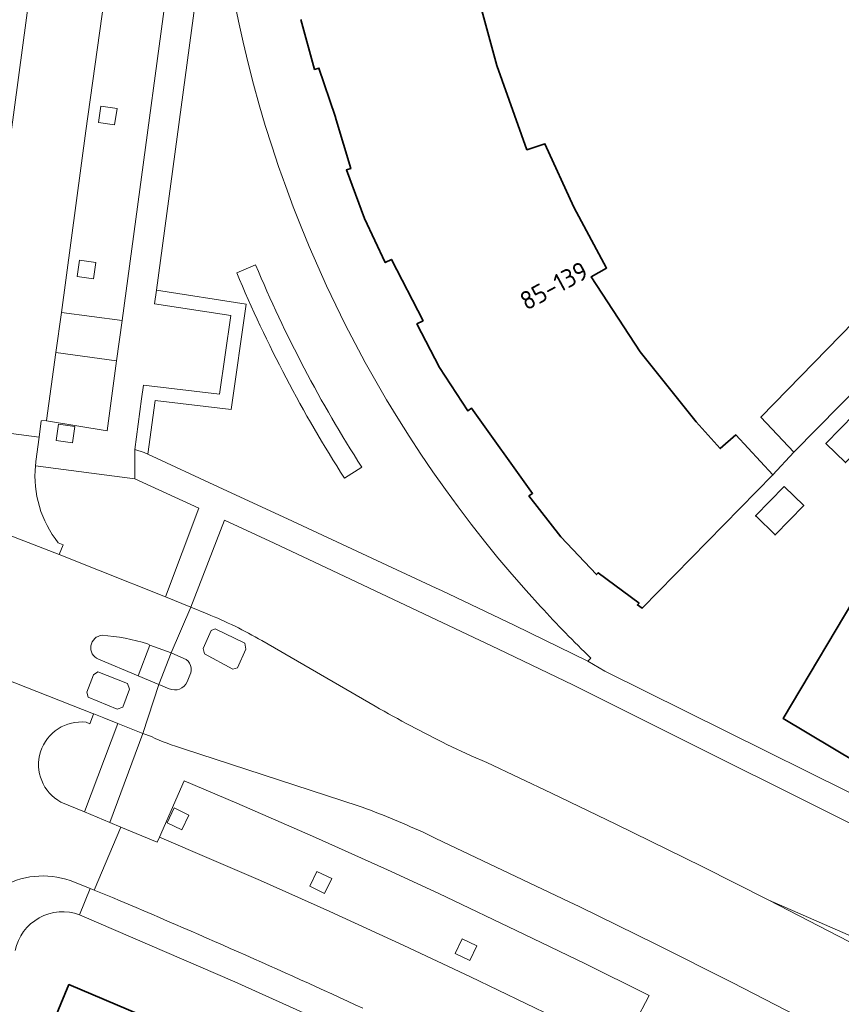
# Model space of a CAD drawing. Extents: x 150256 to 156914, y 461459 to 469481.
# Tile 642 of 656: x 154393 to 154454, y 468380 to 468452. Entities that reach past the tile are written whole.
import ezdxf
from ezdxf.enums import TextEntityAlignment as Align

# ---------------------------------------------------------------- set-up
doc = ezdxf.new("R2010")
doc.units = 0
doc.header["$LTSCALE"] = 0.75
for name, color, linetype, lineweight in [('B-RO-GR-GROENVOORZIENING-GV', 251, 'CONTINUOUS', 18), ('B-RO-GR-HAAG-GV', 251, 'CONTINUOUS', 13), ('B-RO-IE-TERREINAFSCHEIDING_KUNSTMATIG_MUUR-G', 251, 'IE-TERREINAFSCHEIDING-KUNSTMATIG-DICHT', 18), ('B-RO-OG-BEBOUWING-GV', 6, 'CONTINUOUS', 35), ('B-RO-OG-BEBOUWING-T18', 1, 'CONTINUOUS', 18), ('B-RO-OG-TERREIN_CULTUURSCHEIDING-GV', 251, 'CONTINUOUS', 18), ('B-RO-VH-VERHARDING_ASFALT-GV', 251, 'CONTINUOUS', 18), ('B-RO-VH-VERHARDING_BETON-GV', 251, 'CONTINUOUS', 18), ('B-RO-VH-VERHARDING_BETONSTRAATSTEEN-GV', 251, 'CONTINUOUS', 18), ('B-RO-VH-VERHARDING_TEGEL-GV', 251, 'CONTINUOUS', 18)]:
    doc.layers.add(name, color=color, linetype=linetype, lineweight=lineweight)
doc.styles.add('NLCS-ISO-M200-T18', font='NLCS-ISO.ttf', dxfattribs={"height": 360})
doc.linetypes.add('IE-TERREINAFSCHEIDING-KUNSTMATIG-DICHT', pattern='A,8,-1,[82,NLCS.SHX,S=0.75,R=90,X=0,Y=0],-1', length=10)

msp = doc.modelspace()

# ---------------------------------------------------------------- linework, layer by layer
at = {"layer": 'B-RO-GR-GROENVOORZIENING-GV'}
for points in [[(154400.418, 468443.855), (154400.591, 468445.043), (154399.403, 468445.215), (154399.231, 468444.028)], [(154400.418, 468443.855), (154400.591, 468445.043), (154399.403, 468445.215), (154399.231, 468444.028)], [(154398.869, 468432.59), (154399.042, 468433.778), (154397.854, 468433.95), (154397.682, 468432.763)], [(154398.869, 468432.59), (154399.042, 468433.778), (154397.854, 468433.95), (154397.682, 468432.763)], [(154403.469, 468431.768), (154403.335, 468430.777), (154408.912, 468429.908), (154408.08, 468424.156), (154402.521, 468424.812), (154402.387, 468423.821), (154401.889, 468420.127), (154402.566, 468419.899), (154402.85, 468419.768), (154403.38, 468423.704), (154408.93, 468423.049), (154410.043, 468430.744)], [(154403.469, 468431.768), (154403.335, 468430.777), (154408.912, 468429.908), (154408.08, 468424.156), (154402.521, 468424.812), (154402.387, 468423.821), (154401.889, 468420.127), (154402.566, 468419.899), (154402.85, 468419.768), (154403.38, 468423.704), (154408.93, 468423.049), (154410.043, 468430.744)], [(154397.341, 468420.608), (154397.514, 468421.796), (154396.326, 468421.969), (154396.154, 468420.781)], [(154397.341, 468420.608), (154397.514, 468421.796), (154396.326, 468421.969), (154396.154, 468420.781)], [(154404.248, 468392.836), (154405.329, 468392.316), (154405.849, 468393.397), (154404.768, 468393.917)], [(154404.248, 468392.836), (154405.329, 468392.316), (154405.849, 468393.397), (154404.768, 468393.917)], [(154414.681, 468388.192), (154415.762, 468387.672), (154416.282, 468388.754), (154415.201, 468389.274)], [(154414.681, 468388.192), (154415.762, 468387.672), (154416.282, 468388.754), (154415.201, 468389.274)], [(154425.299, 468383.275), (154426.381, 468382.755), (154426.901, 468383.837), (154425.819, 468384.357)], [(154425.299, 468383.275), (154426.381, 468382.755), (154426.901, 468383.837), (154425.819, 468384.357)]]:
    msp.add_lwpolyline(points, close=True, dxfattribs=at)
at = {"layer": 'B-RO-GR-HAAG-GV'}
msp.add_lwpolyline([(154403.469, 468431.768), (154403.335, 468430.777), (154408.912, 468429.908), (154408.08, 468424.156), (154402.521, 468424.812), (154402.387, 468423.821), (154401.889, 468420.127), (154402.566, 468419.899), (154402.85, 468419.768), (154403.38, 468423.704), (154408.93, 468423.049), (154410.043, 468430.744)], close=True, dxfattribs=at)
msp.add_lwpolyline([(154403.469, 468431.768), (154403.335, 468430.777), (154408.912, 468429.908), (154408.08, 468424.156), (154402.521, 468424.812), (154402.387, 468423.821), (154401.889, 468420.127), (154402.566, 468419.899), (154402.85, 468419.768), (154403.38, 468423.704), (154408.93, 468423.049), (154410.043, 468430.744)], close=True, dxfattribs=at)
at = {"layer": 'B-RO-IE-TERREINAFSCHEIDING_KUNSTMATIG_MUUR-G'}
msp.add_lwpolyline([(154448.53, 468418.262), (154450.063, 468419.926)], dxfattribs=at)
msp.add_lwpolyline([(154448.53, 468418.262), (154450.063, 468419.926)], dxfattribs=at)
at = {"layer": 'B-RO-OG-BEBOUWING-GV'}
msp.add_lwpolyline([(154414.036, 468451.556), (154415.034, 468447.901), (154415.349, 468448), (154416.527, 468444.481), (154416.607, 468444.213), (154417.675, 468440.65), (154417.36, 468440.551), (154418.672, 468437.003), (154420.201, 468433.781), (154420.645, 468434.011), (154422.961, 468429.523), (154422.517, 468429.293), (154424.155, 468426.121), (154426.234, 468422.938), (154426.502, 468423.13), (154430.971, 468416.912), (154430.703, 468416.72), (154433.037, 468413.743), (154435.648, 468410.978), (154435.749, 468411.114), (154438.749, 468408.883), (154438.629, 468408.761), (154438.969, 468408.508), (154448.53, 468418.262), (154445.813, 468421.188), (154444.678, 468420.182), (154442.911, 468422.137), (154438.83, 468427.265), (154435.254, 468432.741), (154436.371, 468433.381), (154433.973, 468437.836), (154431.866, 468442.465), (154430.553, 468442.026), (154428.357, 468448.176), (154426.663, 468454.377)], dxfattribs=at)
msp.add_lwpolyline([(154414.036, 468451.556), (154415.034, 468447.901), (154415.349, 468448), (154416.527, 468444.481), (154416.607, 468444.213), (154417.675, 468440.65), (154417.36, 468440.551), (154418.672, 468437.003), (154420.201, 468433.781), (154420.645, 468434.011), (154422.961, 468429.523), (154422.517, 468429.293), (154424.155, 468426.121), (154426.234, 468422.938), (154426.502, 468423.13), (154430.971, 468416.912), (154430.703, 468416.72), (154433.037, 468413.743), (154435.648, 468410.978), (154435.749, 468411.114), (154438.749, 468408.883), (154438.629, 468408.761), (154438.969, 468408.508), (154448.53, 468418.262), (154445.813, 468421.188), (154444.678, 468420.182), (154442.911, 468422.137), (154438.83, 468427.265), (154435.254, 468432.741), (154436.371, 468433.381), (154433.973, 468437.836), (154431.866, 468442.465), (154430.553, 468442.026), (154428.357, 468448.176), (154426.663, 468454.377)], dxfattribs=at)
for points in [[(154459.118, 468443.587), (154456.207, 468441.688), (154459.911, 468435.772), (154460.262, 468435.43), (154447.661, 468422.482), (154450.063, 468419.926), (154465.216, 468435.291)], [(154459.118, 468443.587), (154456.207, 468441.688), (154459.911, 468435.772), (154460.262, 468435.43), (154447.661, 468422.482), (154450.063, 468419.926), (154465.216, 468435.291)], [(154455.932, 468421.316), (154454.499, 468422.711), (154452.406, 468420.561), (154453.839, 468419.166)], [(154455.932, 468421.316), (154454.499, 468422.711), (154452.406, 468420.561), (154453.839, 468419.166)], [(154449.359, 468417.423), (154447.264, 468415.276), (154447.305, 468415.236), (154448.695, 468413.879), (154450.79, 468416.026)], [(154449.359, 468417.423), (154447.264, 468415.276), (154447.305, 468415.236), (154448.695, 468413.879), (154450.79, 468416.026)], [(154458.242, 468408.235), (154455.049, 468410.144), (154449.283, 468400.445), (154463.672, 468391.863), (154465.917, 468395.636), (154465.163, 468396.086), (154467.704, 468402.653), (154466.306, 468403.51), (154466.224, 468403.372), (154458.16, 468408.098)], [(154458.242, 468408.235), (154455.049, 468410.144), (154449.283, 468400.445), (154463.672, 468391.863), (154465.917, 468395.636), (154465.163, 468396.086), (154467.704, 468402.653), (154466.306, 468403.51), (154466.224, 468403.372), (154458.16, 468408.098)], [(154398.711, 468370.519), (154402.24, 468378.82), (154397.081, 468381.007), (154393.636, 468372.692)], [(154398.711, 468370.519), (154402.24, 468378.82), (154397.081, 468381.007), (154393.636, 468372.692)]]:
    msp.add_lwpolyline(points, close=True, dxfattribs=at)
at = {"layer": 'B-RO-OG-TERREIN_CULTUURSCHEIDING-GV'}
for points in [[(154390.267, 468424.227), (154395.638, 468464.047)], [(154390.267, 468424.227), (154395.638, 468464.047)], [(154407.079, 468458.545), (154403.469, 468431.768), (154410.043, 468430.744), (154408.93, 468423.049), (154403.38, 468423.704), (154402.85, 468419.768), (154407.988, 468417.385), (154413.409, 468414.87), (154423.923, 468409.989), (154424.3, 468409.812), (154429.664, 468407.245), (154435.008, 468404.637), (154435.232, 468404.856)], [(154407.079, 468458.545), (154403.469, 468431.768), (154410.043, 468430.744), (154408.93, 468423.049), (154403.38, 468423.704), (154402.85, 468419.768), (154407.988, 468417.385), (154413.409, 468414.87), (154423.923, 468409.989), (154424.3, 468409.812), (154429.664, 468407.245), (154435.008, 468404.637), (154435.232, 468404.856)], [(154409.338, 468433.031), (154410.722, 468433.61)], [(154410.722, 468433.61), (154409.338, 468433.031)], [(154409.338, 468433.031), (154410.722, 468433.61)], [(154410.722, 468433.61), (154409.338, 468433.031)], [(154406.582, 468415.819), (154401.888, 468417.976), (154394.629, 468418.934)], [(154406.582, 468415.819), (154401.888, 468417.976), (154394.629, 468418.934)], [(154418.481, 468418.835), (154417.219, 468418.025)], [(154417.219, 468418.025), (154418.481, 468418.835)], [(154418.481, 468418.835), (154417.219, 468418.025)], [(154417.219, 468418.025), (154418.481, 468418.835)], [(154396.302, 468413.3), (154396.645, 468413.15), (154396.359, 468412.442), (154399.243, 468411.306), (154404.138, 468409.351), (154406.582, 468415.819)], [(154396.302, 468413.3), (154396.645, 468413.15), (154396.359, 468412.442), (154399.243, 468411.306), (154404.138, 468409.351), (154406.582, 468415.819)], [(154460.482, 468389.631), (154433.914, 468402.918), (154428.467, 468405.517), (154423.015, 468408.107), (154415.434, 468411.692), (154412.087, 468413.263), (154408.444, 468414.955), (154405.988, 468408.592), (154407.183, 468408.101)], [(154460.482, 468389.631), (154433.914, 468402.918), (154428.467, 468405.517), (154423.015, 468408.107), (154415.434, 468411.692), (154412.087, 468413.263), (154408.444, 468414.955), (154405.988, 468408.592), (154407.183, 468408.101)], [(154411.183, 468406.148), (154419.463, 468401.354)], [(154411.183, 468406.148), (154419.463, 468401.354)], [(154398.224, 468393.633), (154400.653, 468400.087), (154399.62, 468400.5), (154398.888, 468400.799), (154398.87, 468400.778), (154398.594, 468400.068), (154398.339, 468400.181)], [(154398.224, 468393.633), (154400.653, 468400.087), (154399.62, 468400.5), (154398.888, 468400.799), (154398.87, 468400.778), (154398.594, 468400.068), (154398.339, 468400.181)], [(154403.1, 468399.13), (154402.469, 468399.367), (154400.062, 468392.857), (154400.869, 468392.52), (154403.525, 468391.41), (154403.689, 468391.781), (154405.507, 468395.899), (154409.36, 468394.258), (154414.879, 468391.859), (154420.369, 468389.394), (154424.113, 468387.656), (154430.336, 468384.695), (154434.828, 468382.517), (154439.304, 468380.307), (154439.483, 468380.216), (154437.391, 468376.21)], [(154403.1, 468399.13), (154402.469, 468399.367), (154400.062, 468392.857), (154400.869, 468392.52), (154403.525, 468391.41), (154403.689, 468391.781), (154405.507, 468395.899), (154409.36, 468394.258), (154414.879, 468391.859), (154420.369, 468389.394), (154424.113, 468387.656), (154430.336, 468384.695), (154434.828, 468382.517), (154439.304, 468380.307), (154439.483, 468380.216), (154437.391, 468376.21)], [(154418.223, 468394.076), (154405.451, 468398.227)], [(154418.223, 468394.076), (154405.451, 468398.227)], [(154424.706, 468398.561), (154426.475, 468397.722), (154427.612, 468397.231), (154432.343, 468394.999), (154437.056, 468392.73), (154443.352, 468389.635), (154448.231, 468387.181), (154482.071, 468372.395), (154482.927, 468371.85), (154483.965, 468373.555), (154490.232, 468369.57), (154491.646, 468371.881), (154486.369, 468375.067), (154481.07, 468378.217), (154474.873, 468381.84), (154472.625, 468383.12), (154472.312, 468383.298)], [(154424.706, 468398.561), (154426.475, 468397.722), (154427.612, 468397.231), (154432.343, 468394.999), (154437.056, 468392.73), (154443.352, 468389.635), (154448.231, 468387.181), (154482.071, 468372.395), (154482.927, 468371.85), (154483.965, 468373.555), (154490.232, 468369.57), (154491.646, 468371.881), (154486.369, 468375.067), (154481.07, 468378.217), (154474.873, 468381.84), (154472.625, 468383.12), (154472.312, 468383.298)], [(154396.492, 468394.342), (154398.224, 468393.633)], [(154396.492, 468394.342), (154398.224, 468393.633)], [(154451.092, 468378.312), (154445.559, 468381.169), (154439.965, 468383.963), (154434.364, 468386.709), (154433.631, 468387.061), (154424.87, 468391.224), (154423.901, 468391.687), (154422.92, 468392.159)], [(154451.092, 468378.312), (154445.559, 468381.169), (154439.965, 468383.963), (154434.364, 468386.709), (154433.631, 468387.061), (154424.87, 468391.224), (154423.901, 468391.687), (154422.92, 468392.159)]]:
    msp.add_lwpolyline(points, dxfattribs=at)
for points in [[(154431.553, 468408.632, -0.138685), (154409.146, 468452.986)], [(154431.553, 468408.632, -0.138685), (154409.146, 468452.986)], [(154410.722, 468433.61, 0.043663), (154418.481, 468418.835)], [(154418.481, 468418.835, -0.043663), (154410.722, 468433.61)], [(154410.722, 468433.61, 0.043663), (154418.481, 468418.835)], [(154418.481, 468418.835, -0.043663), (154410.722, 468433.61)], [(154417.219, 468418.025, -0.043649), (154409.338, 468433.031)], [(154409.338, 468433.031, 0.043649), (154417.219, 468418.025)], [(154417.219, 468418.025, -0.043649), (154409.338, 468433.031)], [(154409.338, 468433.031, 0.043649), (154417.219, 468418.025)], [(154394.629, 468418.934, 0.194723), (154396.302, 468413.3)], [(154394.629, 468418.934, 0.194723), (154396.302, 468413.3)], [(154435.232, 468404.856, -0.01462), (154431.553, 468408.632)], [(154435.232, 468404.856, -0.01462), (154431.553, 468408.632)], [(154407.183, 468408.101, -0.035364), (154411.183, 468406.148)], [(154407.183, 468408.101, -0.035364), (154411.183, 468406.148)], [(154419.463, 468401.354, 0.013932), (154424.706, 468398.561)], [(154419.463, 468401.354, 0.013932), (154424.706, 468398.561)], [(154398.339, 468400.181, 0.825656), (154396.492, 468394.342)], [(154398.339, 468400.181, 0.825656), (154396.492, 468394.342)], [(154405.451, 468398.227, -0.026911), (154403.1, 468399.13)], [(154405.451, 468398.227, -0.026911), (154403.1, 468399.13)], [(154422.92, 468392.159, 0.021122), (154418.223, 468394.076)], [(154422.92, 468392.159, 0.021122), (154418.223, 468394.076)]]:
    msp.add_lwpolyline(points, format="xyb", dxfattribs=at)
at = {"layer": 'B-RO-VH-VERHARDING_ASFALT-GV'}
for points in [[(154402.824, 468405.909), (154402.993, 468405.81), (154404.542, 468405.247), (154405.988, 468408.592), (154404.138, 468409.351), (154399.243, 468411.306), (154396.359, 468412.442), (154391.172, 468414.449), (154382.758, 468417.706)], [(154402.824, 468405.909), (154402.993, 468405.81), (154404.542, 468405.247), (154405.988, 468408.592), (154404.138, 468409.351), (154399.243, 468411.306), (154396.359, 468412.442), (154391.172, 468414.449), (154382.758, 468417.706)], [(154375.322, 468409.827), (154384.359, 468406.496), (154389.758, 468404.378), (154398.88, 468400.802), (154398.87, 468400.778), (154398.888, 468400.799), (154399.62, 468400.5), (154400.653, 468400.087), (154402.469, 468399.367), (154403.648, 468402.934), (154402.148, 468403.564), (154399.226, 468404.786)], [(154375.322, 468409.827), (154384.359, 468406.496), (154389.758, 468404.378), (154398.88, 468400.802), (154398.87, 468400.778), (154398.888, 468400.799), (154399.62, 468400.5), (154400.653, 468400.087), (154402.469, 468399.367), (154403.648, 468402.934), (154402.148, 468403.564), (154399.226, 468404.786)], [(154407.183, 468408.101), (154405.988, 468408.592), (154404.542, 468405.247), (154405.484, 468404.851)], [(154407.183, 468408.101), (154405.988, 468408.592), (154404.542, 468405.247), (154405.484, 468404.851)], [(154419.463, 468401.354), (154411.183, 468406.148)], [(154419.463, 468401.354), (154411.183, 468406.148)], [(154405.907, 468403.617), (154405.708, 468403.141)], [(154405.907, 468403.617), (154405.708, 468403.141)], [(154404.411, 468402.631), (154403.648, 468402.934), (154402.469, 468399.367), (154403.1, 468399.13)], [(154404.411, 468402.631), (154403.648, 468402.934), (154402.469, 468399.367), (154403.1, 468399.13)], [(154405.451, 468398.227), (154418.223, 468394.076)], [(154405.451, 468398.227), (154418.223, 468394.076)], [(154515.198, 468348.048), (154514.825, 468347.449), (154510.385, 468350.467), (154506.025, 468353.351), (154502.696, 468355.502), (154496.132, 468359.671), (154489.812, 468363.64), (154486.381, 468365.756), (154481.532, 468368.676), (154476.652, 468371.547), (154470.363, 468375.285), (154468.742, 468376.193), (154464.845, 468378.375), (154459.292, 468381.401), (154454.09, 468384.158), (154448.231, 468387.181), (154443.352, 468389.635), (154437.056, 468392.73), (154432.343, 468394.999), (154427.612, 468397.231), (154426.475, 468397.722), (154424.706, 468398.561)], [(154515.198, 468348.048), (154514.825, 468347.449), (154510.385, 468350.467), (154506.025, 468353.351), (154502.696, 468355.502), (154496.132, 468359.671), (154489.812, 468363.64), (154486.381, 468365.756), (154481.532, 468368.676), (154476.652, 468371.547), (154470.363, 468375.285), (154468.742, 468376.193), (154464.845, 468378.375), (154459.292, 468381.401), (154454.09, 468384.158), (154448.231, 468387.181), (154443.352, 468389.635), (154437.056, 468392.73), (154432.343, 468394.999), (154427.612, 468397.231), (154426.475, 468397.722), (154424.706, 468398.561)], [(154422.92, 468392.159), (154423.901, 468391.687), (154424.87, 468391.224), (154433.631, 468387.061), (154434.364, 468386.709), (154439.965, 468383.963), (154445.559, 468381.169), (154451.092, 468378.312)], [(154422.92, 468392.159), (154423.901, 468391.687), (154424.87, 468391.224), (154433.631, 468387.061), (154434.364, 468386.709), (154439.965, 468383.963), (154445.559, 468381.169), (154451.092, 468378.312)]]:
    msp.add_lwpolyline(points, dxfattribs=at)
for points in [[(154411.183, 468406.148, 0.035364), (154407.183, 468408.101)], [(154411.183, 468406.148, 0.035364), (154407.183, 468408.101)], [(154399.226, 468404.786, -0.778156), (154399.504, 468406.539)], [(154399.226, 468404.786, -0.778156), (154399.504, 468406.539)], [(154399.504, 468406.539, -0.056644), (154402.824, 468405.909)], [(154399.504, 468406.539, -0.056644), (154402.824, 468405.909)], [(154405.484, 468404.851, -0.44145), (154405.907, 468403.617)], [(154405.484, 468404.851, -0.44145), (154405.907, 468403.617)], [(154405.708, 468403.141, -0.424248), (154404.411, 468402.631)], [(154405.708, 468403.141, -0.424248), (154404.411, 468402.631)], [(154424.706, 468398.561, -0.013932), (154419.463, 468401.354)], [(154424.706, 468398.561, -0.013932), (154419.463, 468401.354)], [(154403.1, 468399.13, 0.026911), (154405.451, 468398.227)], [(154403.1, 468399.13, 0.026911), (154405.451, 468398.227)], [(154418.223, 468394.076, -0.021122), (154422.92, 468392.159)], [(154418.223, 468394.076, -0.021122), (154422.92, 468392.159)]]:
    msp.add_lwpolyline(points, format="xyb", dxfattribs=at)
for points in [[(154409.928, 468405.954), (154407.774, 468407.005), (154407.475, 468406.892), (154406.882, 468405.584), (154406.989, 468405.179), (154409.066, 468404.058), (154409.392, 468404.155), (154410, 468405.525)], [(154409.928, 468405.954), (154410, 468405.525), (154409.392, 468404.155), (154409.066, 468404.058), (154406.989, 468405.179), (154406.882, 468405.584), (154407.475, 468406.892), (154407.774, 468407.005)], [(154409.928, 468405.954), (154407.774, 468407.005), (154407.475, 468406.892), (154406.882, 468405.584), (154406.989, 468405.179), (154409.066, 468404.058), (154409.392, 468404.155), (154410, 468405.525)], [(154409.928, 468405.954), (154410, 468405.525), (154409.392, 468404.155), (154409.066, 468404.058), (154406.989, 468405.179), (154406.882, 468405.584), (154407.475, 468406.892), (154407.774, 468407.005)], [(154401.02, 468401.276), (154401.516, 468402.594), (154401.367, 468403.012), (154399.201, 468403.862), (154398.883, 468403.649), (154398.389, 468402.378), (154398.483, 468402.014), (154400.613, 468401.134)], [(154401.02, 468401.276), (154400.613, 468401.134), (154398.483, 468402.014), (154398.389, 468402.378), (154398.883, 468403.649), (154399.201, 468403.862), (154401.367, 468403.012), (154401.516, 468402.594)], [(154401.02, 468401.276), (154401.516, 468402.594), (154401.367, 468403.012), (154399.201, 468403.862), (154398.883, 468403.649), (154398.389, 468402.378), (154398.483, 468402.014), (154400.613, 468401.134)], [(154401.02, 468401.276), (154400.613, 468401.134), (154398.483, 468402.014), (154398.389, 468402.378), (154398.883, 468403.649), (154399.201, 468403.862), (154401.367, 468403.012), (154401.516, 468402.594)]]:
    msp.add_lwpolyline(points, close=True, dxfattribs=at)
at = {"layer": 'B-RO-VH-VERHARDING_BETON-GV'}
msp.add_lwpolyline([(154499.523, 468361.277), (154499.253, 468361.449), (154489.187, 468367.862), (154482.927, 468371.85), (154482.071, 468372.395), (154448.231, 468387.181), (154454.09, 468384.158), (154459.292, 468381.401), (154464.845, 468378.375), (154468.742, 468376.193)], dxfattribs=at)
msp.add_lwpolyline([(154499.523, 468361.277), (154499.253, 468361.449), (154489.187, 468367.862), (154482.927, 468371.85), (154482.071, 468372.395), (154448.231, 468387.181), (154454.09, 468384.158), (154459.292, 468381.401), (154464.845, 468378.375), (154468.742, 468376.193)], dxfattribs=at)
at = {"layer": 'B-RO-VH-VERHARDING_BETONSTRAATSTEEN-GV'}
for points in [[(154394.629, 468418.934), (154401.888, 468417.976), (154401.889, 468420.127), (154402.387, 468423.821), (154402.521, 468424.812), (154408.08, 468424.156), (154408.912, 468429.908), (154403.335, 468430.777), (154403.469, 468431.768), (154407.079, 468458.545), (154407.453, 468461.895), (154411.068, 468489.064), (154411.452, 468490.825), (154412.737, 468500), (154413.071, 468502.385)], [(154394.629, 468418.934), (154401.888, 468417.976), (154401.889, 468420.127), (154402.387, 468423.821), (154402.521, 468424.812), (154408.08, 468424.156), (154408.912, 468429.908), (154403.335, 468430.777), (154403.469, 468431.768), (154407.079, 468458.545), (154407.453, 468461.895), (154411.068, 468489.064), (154411.452, 468490.825), (154412.737, 468500), (154413.071, 468502.385)], [(154389.3, 468421.76), (154394.892, 468421.009), (154395.05, 468422.218), (154395.44, 468422.241), (154395.447, 468422.241), (154396.127, 468427.209), (154396.536, 468430.142), (154398.314, 468443.418), (154399.82, 468454.231), (154401.212, 468464.734), (154404.078, 468485.991), (154405.372, 468495.422), (154404.99, 468495.5), (154405.052, 468495.969), (154400.067, 468496.665), (154400.028, 468496.384), (154400.009, 468496.414), (154396.709, 468471.76), (154396.696, 468471.743)], [(154389.3, 468421.76), (154394.892, 468421.009), (154395.05, 468422.218), (154395.44, 468422.241), (154395.447, 468422.241), (154396.127, 468427.209), (154396.536, 468430.142), (154398.314, 468443.418), (154399.82, 468454.231), (154401.212, 468464.734), (154404.078, 468485.991), (154405.372, 468495.422), (154404.99, 468495.5), (154405.052, 468495.969), (154400.067, 468496.665), (154400.028, 468496.384), (154400.009, 468496.414), (154396.709, 468471.76), (154396.696, 468471.743)], [(154405.372, 468495.422), (154409.792, 468494.97), (154400.966, 468429.542), (154400.546, 468426.6), (154399.86, 468421.485), (154395.443, 468422.206), (154395.447, 468422.241), (154395.44, 468422.241), (154395.05, 468422.218), (154394.892, 468421.009), (154394.666, 468419.251)], [(154405.372, 468495.422), (154409.792, 468494.97), (154400.966, 468429.542), (154400.546, 468426.6), (154399.86, 468421.485), (154395.443, 468422.206), (154395.447, 468422.241), (154395.44, 468422.241), (154395.05, 468422.218), (154394.892, 468421.009), (154394.666, 468419.251)], [(154396.63, 468471.519), (154395.638, 468464.047), (154390.267, 468424.227)], [(154396.63, 468471.519), (154395.638, 468464.047), (154390.267, 468424.227)], [(154394.666, 468419.251), (154394.892, 468421.009), (154389.3, 468421.76)], [(154394.666, 468419.251), (154394.892, 468421.009), (154389.3, 468421.76)], [(154383.05, 468418.545), (154382.758, 468417.706), (154391.172, 468414.449), (154396.359, 468412.442), (154396.645, 468413.15), (154396.302, 468413.3)], [(154383.05, 468418.545), (154382.758, 468417.706), (154391.172, 468414.449), (154396.359, 468412.442), (154396.645, 468413.15), (154396.302, 468413.3)], [(154398.339, 468400.181), (154398.594, 468400.068), (154398.87, 468400.778), (154398.88, 468400.802), (154389.758, 468404.378), (154384.359, 468406.496), (154384.108, 468405.812), (154384.571, 468405.604)], [(154398.339, 468400.181), (154398.594, 468400.068), (154398.87, 468400.778), (154398.88, 468400.802), (154389.758, 468404.378), (154384.359, 468406.496), (154384.108, 468405.812), (154384.571, 468405.604)], [(154399.226, 468404.786), (154402.148, 468403.564), (154402.993, 468405.81), (154402.824, 468405.909)], [(154399.226, 468404.786), (154402.148, 468403.564), (154402.993, 468405.81), (154402.824, 468405.909)], [(154405.484, 468404.851), (154404.542, 468405.247), (154403.648, 468402.934), (154404.411, 468402.631)], [(154405.484, 468404.851), (154404.542, 468405.247), (154403.648, 468402.934), (154404.411, 468402.631)], [(154405.708, 468403.141), (154405.907, 468403.617)], [(154405.708, 468403.141), (154405.907, 468403.617)], [(154398.918, 468387.907), (154400.869, 468392.52), (154400.062, 468392.857), (154398.224, 468393.633), (154396.492, 468394.342)], [(154398.918, 468387.907), (154400.869, 468392.52), (154400.062, 468392.857), (154398.224, 468393.633), (154396.492, 468394.342)], [(154453.174, 468361.829), (154455.611, 468366.248), (154454.207, 468367.026), (154450.685, 468368.91), (154443.143, 468372.843), (154440.181, 468374.362), (154437.209, 468375.861), (154437.391, 468376.21), (154434.936, 468377.445), (154432.492, 468378.645), (154426.434, 468381.565), (154421.558, 468383.862), (154416.149, 468386.347), (154411.078, 468388.613), (154407.509, 468390.16), (154403.689, 468391.781), (154403.525, 468391.41), (154400.869, 468392.52), (154398.918, 468387.907), (154400.252, 468387.369)], [(154453.174, 468361.829), (154455.611, 468366.248), (154454.207, 468367.026), (154450.685, 468368.91), (154443.143, 468372.843), (154440.181, 468374.362), (154437.209, 468375.861), (154437.391, 468376.21), (154434.936, 468377.445), (154432.492, 468378.645), (154426.434, 468381.565), (154421.558, 468383.862), (154416.149, 468386.347), (154411.078, 468388.613), (154407.509, 468390.16), (154403.689, 468391.781), (154403.525, 468391.41), (154400.869, 468392.52), (154398.918, 468387.907), (154400.252, 468387.369)], [(154397.853, 468386.104), (154398.63, 468388.024), (154397.48, 468388.488)], [(154397.48, 468388.488), (154398.63, 468388.024), (154398.918, 468387.907)], [(154397.853, 468386.104), (154398.63, 468388.024), (154397.48, 468388.488)], [(154397.48, 468388.488), (154398.63, 468388.024), (154398.918, 468387.907)]]:
    msp.add_lwpolyline(points, dxfattribs=at)
for points in [[(154400.966, 468429.542), (154409.792, 468494.97), (154405.372, 468495.422), (154404.078, 468485.991), (154401.212, 468464.734), (154399.82, 468454.231), (154398.314, 468443.418), (154396.536, 468430.142)], [(154400.966, 468429.542), (154409.792, 468494.97), (154405.372, 468495.422), (154404.078, 468485.991), (154401.212, 468464.734), (154399.82, 468454.231), (154398.314, 468443.418), (154396.536, 468430.142)], [(154400.418, 468443.855), (154399.231, 468444.028), (154399.403, 468445.215), (154400.591, 468445.043)], [(154400.418, 468443.855), (154399.231, 468444.028), (154399.403, 468445.215), (154400.591, 468445.043)], [(154398.869, 468432.59), (154397.682, 468432.763), (154397.854, 468433.95), (154399.042, 468433.778)], [(154398.869, 468432.59), (154397.682, 468432.763), (154397.854, 468433.95), (154399.042, 468433.778)], [(154400.546, 468426.6), (154400.966, 468429.542), (154396.536, 468430.142), (154396.127, 468427.209)], [(154400.546, 468426.6), (154400.966, 468429.542), (154396.536, 468430.142), (154396.127, 468427.209)], [(154396.127, 468427.209), (154395.447, 468422.241), (154395.443, 468422.206), (154399.86, 468421.485), (154400.546, 468426.6)], [(154396.127, 468427.209), (154395.447, 468422.241), (154395.443, 468422.206), (154399.86, 468421.485), (154400.546, 468426.6)], [(154397.341, 468420.608), (154396.154, 468420.781), (154396.326, 468421.969), (154397.514, 468421.796)], [(154397.341, 468420.608), (154396.154, 468420.781), (154396.326, 468421.969), (154397.514, 468421.796)], [(154402.148, 468403.564), (154403.648, 468402.934), (154404.542, 468405.247), (154402.993, 468405.81)], [(154402.148, 468403.564), (154403.648, 468402.934), (154404.542, 468405.247), (154402.993, 468405.81)], [(154403.689, 468391.781), (154407.509, 468390.16), (154411.078, 468388.613), (154416.149, 468386.347), (154421.558, 468383.862), (154426.434, 468381.565), (154432.492, 468378.645), (154434.936, 468377.445), (154437.391, 468376.21), (154439.483, 468380.216), (154439.304, 468380.307), (154434.828, 468382.517), (154430.336, 468384.695), (154424.113, 468387.656), (154420.369, 468389.394), (154414.879, 468391.859), (154409.36, 468394.258), (154405.507, 468395.899)], [(154403.689, 468391.781), (154407.509, 468390.16), (154411.078, 468388.613), (154416.149, 468386.347), (154421.558, 468383.862), (154426.434, 468381.565), (154432.492, 468378.645), (154434.936, 468377.445), (154437.391, 468376.21), (154439.483, 468380.216), (154439.304, 468380.307), (154434.828, 468382.517), (154430.336, 468384.695), (154424.113, 468387.656), (154420.369, 468389.394), (154414.879, 468391.859), (154409.36, 468394.258), (154405.507, 468395.899)], [(154404.248, 468392.836), (154404.768, 468393.917), (154405.849, 468393.397), (154405.329, 468392.316)], [(154404.248, 468392.836), (154404.768, 468393.917), (154405.849, 468393.397), (154405.329, 468392.316)], [(154414.681, 468388.192), (154415.201, 468389.274), (154416.282, 468388.754), (154415.762, 468387.672)], [(154414.681, 468388.192), (154415.201, 468389.274), (154416.282, 468388.754), (154415.762, 468387.672)], [(154425.299, 468383.275), (154425.819, 468384.357), (154426.901, 468383.837), (154426.381, 468382.755)], [(154425.299, 468383.275), (154425.819, 468384.357), (154426.901, 468383.837), (154426.381, 468382.755)]]:
    msp.add_lwpolyline(points, close=True, dxfattribs=at)
for points in [[(154394.629, 468418.934, -0.0097), (154394.666, 468419.251)], [(154394.666, 468419.251, 0.0097), (154394.629, 468418.934)], [(154394.629, 468418.934, -0.0097), (154394.666, 468419.251)], [(154394.666, 468419.251, 0.0097), (154394.629, 468418.934)], [(154396.302, 468413.3, -0.194723), (154394.629, 468418.934)], [(154396.302, 468413.3, -0.194723), (154394.629, 468418.934)], [(154399.504, 468406.539, 0.778156), (154399.226, 468404.786)], [(154399.504, 468406.539, 0.778156), (154399.226, 468404.786)], [(154402.824, 468405.909, 0.056644), (154399.504, 468406.539)], [(154402.824, 468405.909, 0.056644), (154399.504, 468406.539)], [(154405.907, 468403.617, 0.44145), (154405.484, 468404.851)], [(154405.907, 468403.617, 0.44145), (154405.484, 468404.851)], [(154404.411, 468402.631, 0.424248), (154405.708, 468403.141)], [(154404.411, 468402.631, 0.424248), (154405.708, 468403.141)], [(154396.492, 468394.342, -0.825656), (154398.339, 468400.181)], [(154396.492, 468394.342, -0.825656), (154398.339, 468400.181)], [(154397.48, 468388.488, 0.479126), (154389.314, 468384.049)], [(154389.314, 468384.049, -0.479126), (154397.48, 468388.488)], [(154397.48, 468388.488, 0.479126), (154389.314, 468384.049)], [(154389.314, 468384.049, -0.479126), (154397.48, 468388.488)], [(154400.252, 468387.369, -0.004341), (154409.443, 468383.401)], [(154400.252, 468387.369, -0.004341), (154409.443, 468383.401)], [(154393.15, 468383.496, -0.458378), (154397.853, 468386.104)], [(154393.15, 468383.496, -0.458378), (154397.853, 468386.104)], [(154409.443, 468383.401, -0.004249), (154418.564, 468379.274)], [(154409.443, 468383.401, -0.004249), (154418.564, 468379.274)]]:
    msp.add_lwpolyline(points, format="xyb", dxfattribs=at)
at = {"layer": 'B-RO-VH-VERHARDING_TEGEL-GV'}
for points in [[(154464.82, 468389.752), (154462.881, 468390.702), (154436.24, 468403.909), (154435.008, 468404.637), (154429.664, 468407.245), (154424.3, 468409.812), (154423.923, 468409.989), (154413.409, 468414.87), (154407.988, 468417.385), (154402.85, 468419.768), (154402.566, 468419.899), (154401.889, 468420.127), (154401.888, 468417.976), (154406.582, 468415.819), (154404.138, 468409.351), (154405.988, 468408.592), (154408.444, 468414.955), (154412.087, 468413.263), (154415.434, 468411.692), (154423.015, 468408.107), (154428.467, 468405.517), (154433.914, 468402.918), (154460.482, 468389.631)], [(154464.82, 468389.752), (154462.881, 468390.702), (154436.24, 468403.909), (154435.008, 468404.637), (154429.664, 468407.245), (154424.3, 468409.812), (154423.923, 468409.989), (154413.409, 468414.87), (154407.988, 468417.385), (154402.85, 468419.768), (154402.566, 468419.899), (154401.889, 468420.127), (154401.888, 468417.976), (154406.582, 468415.819), (154404.138, 468409.351), (154405.988, 468408.592), (154408.444, 468414.955), (154412.087, 468413.263), (154415.434, 468411.692), (154423.015, 468408.107), (154428.467, 468405.517), (154433.914, 468402.918), (154460.482, 468389.631)], [(154400.252, 468387.369), (154398.918, 468387.907), (154398.63, 468388.024), (154397.853, 468386.104)], [(154400.252, 468387.369), (154398.918, 468387.907), (154398.63, 468388.024), (154397.853, 468386.104)], [(154397.853, 468386.104), (154409.202, 468381.217), (154419.185, 468376.692), (154428.995, 468372.002), (154438.73, 468367.122), (154452.613, 468359.76), (154454.693, 468358.639)], [(154397.853, 468386.104), (154409.202, 468381.217), (154419.185, 468376.692), (154428.995, 468372.002), (154438.73, 468367.122), (154452.613, 468359.76), (154454.693, 468358.639)]]:
    msp.add_lwpolyline(points, dxfattribs=at)
msp.add_lwpolyline([(154400.653, 468400.087), (154398.224, 468393.633), (154400.062, 468392.857), (154402.469, 468399.367)], close=True, dxfattribs=at)
msp.add_lwpolyline([(154400.653, 468400.087), (154398.224, 468393.633), (154400.062, 468392.857), (154402.469, 468399.367)], close=True, dxfattribs=at)
for points in [[(154409.443, 468383.401, 0.004341), (154400.252, 468387.369)], [(154409.443, 468383.401, 0.004341), (154400.252, 468387.369)], [(154418.564, 468379.274, 0.004249), (154409.443, 468383.401)], [(154418.564, 468379.274, 0.004249), (154409.443, 468383.401)]]:
    msp.add_lwpolyline(points, format="xyb", dxfattribs=at)

# ---------------------------------------------------------------- texts
at = {"layer": 'B-RO-OG-BEBOUWING-T18', "style": 'NLCS-ISO-M200-T18'}
msp.add_text('85-139', height=1.35, rotation=28.3, dxfattribs=at).set_placement((154432.524, 468432.088), align=Align.MIDDLE)
msp.add_text('85-139', height=1.35, rotation=28.3, dxfattribs=at).set_placement((154432.524, 468432.088), align=Align.MIDDLE)

doc.saveas('drawing.dxf')
